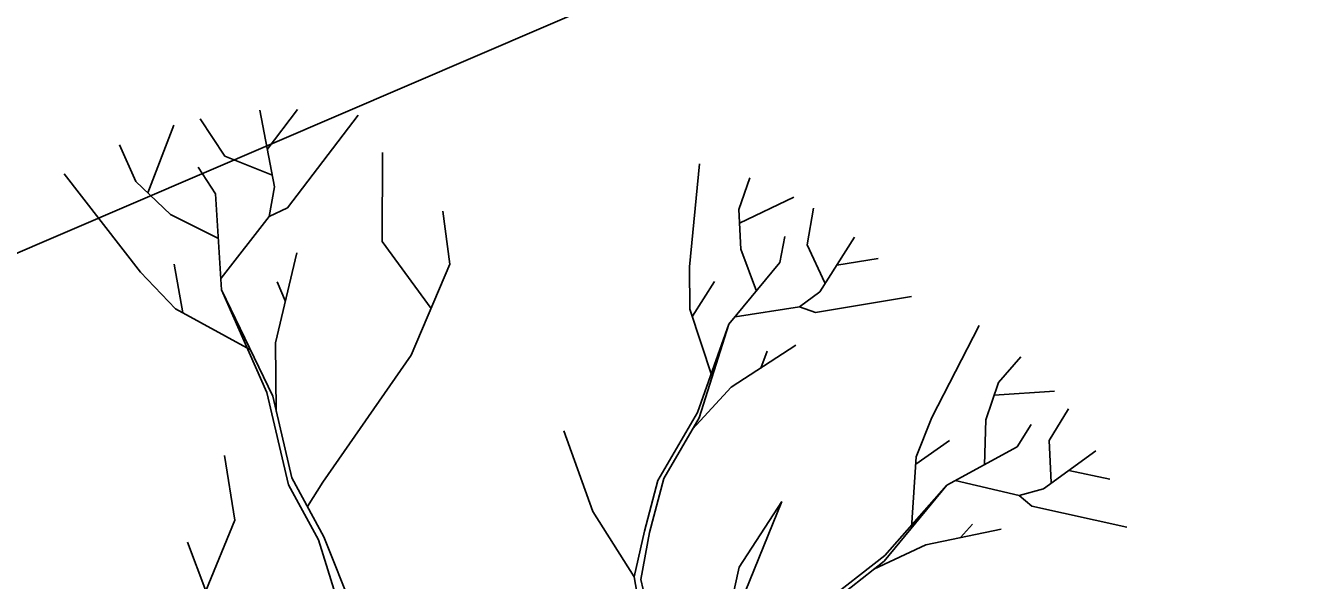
# Model space of a CAD drawing. Extents: x -438233 to -437334, y -1133133 to -1132623.
# Drawn here: x -438091.299 to -438087.092, y -1133011.939 to -1133010.107 of the extents above; entities that cross this region are included whole.
import ezdxf

# ---------------------------------------------------------------- set-up
doc = ezdxf.new("R2010")
doc.units = 0
doc.layers.add('Vrstva 1', color=7, linetype='Continuous')
doc.layers.add('Vrstva 58', color=7, linetype='Continuous')

msp = doc.modelspace()

# ---------------------------------------------------------------- linework, layer by layer
at = {"layer": 'Vrstva 1'}
for p, q in [((-438090.4778, -1133010.6389), (-438090.526, -1133010.3866)), ((-438090.5013, -1133010.5161), (-438090.4014, -1133010.3836)), ((-438090.4345, -1133010.7087), (-438090.2009, -1133010.4029)), ((-438090.8957, -1133010.6588), (-438090.8096, -1133010.436)), ((-438090.6416, -1133010.5378), (-438090.7229, -1133010.4143)), ((-438090.9348, -1133010.6214), (-438090.989, -1133010.5004)), ((-438090.1226, -1133010.8201), (-438090.1208, -1133010.5257)), ((-438090.6723, -1133010.6618), (-438090.7289, -1133010.5745)), ((-438090.4869, -1133010.5998), (-438090.6416, -1133010.5378)), ((-438089.1076, -1133010.9038), (-438089.0744, -1133010.5636)), ((-438090.9198, -1133010.9213), (-438091.172, -1133010.5962)), ((-438088.945, -1133010.7136), (-438088.9089, -1133010.6094)), ((-438090.8204, -1133010.7304), (-438090.9348, -1133010.6214)), ((-438090.6518, -1133010.9797), (-438090.6723, -1133010.6618)), ((-438090.4947, -1133010.737), (-438090.4778, -1133010.6389)), ((-438088.9426, -1133010.7587), (-438088.7632, -1133010.6732)), ((-438090.6627, -1133010.8093), (-438090.8204, -1133010.7304)), ((-438090.6536, -1133010.9411), (-438090.4947, -1133010.737)), ((-438090.4947, -1133010.737), (-438090.4345, -1133010.7087)), ((-438089.8987, -1133010.8948), (-438089.9215, -1133010.719)), ((-438088.9384, -1133010.8454), (-438088.945, -1133010.7136)), ((-438088.7192, -1133010.8304), (-438088.6988, -1133010.7093)), ((-438089.9607, -1133011.0411), (-438090.1226, -1133010.8201)), ((-438088.8095, -1133010.8888), (-438088.7933, -1133010.8033)), ((-438088.6614, -1133010.9562), (-438088.7192, -1133010.8304)), ((-438088.6777, -1133010.9863), (-438088.5633, -1133010.8051)), ((-438090.4736, -1133011.1543), (-438090.4032, -1133010.8574)), ((-438088.8872, -1133010.9839), (-438088.9384, -1133010.8454)), ((-438090.7795, -1133011.0555), (-438090.809, -1133010.8948)), ((-438090.0263, -1133011.1946), (-438089.8987, -1133010.8948)), ((-438089.1064, -1133011.0429), (-438089.1076, -1133010.9038)), ((-438088.9781, -1133011.0929), (-438088.8095, -1133010.8888)), ((-438088.6217, -1133010.8978), (-438088.4856, -1133010.8755)), ((-438090.8042, -1133011.0417), (-438090.9198, -1133010.9213)), ((-438090.4411, -1133011.0182), (-438090.4682, -1133010.9526)), ((-438089.0985, -1133011.0664), (-438089.0251, -1133010.9514)), ((-438090.5025, -1133011.3186), (-438090.6518, -1133010.9797)), ((-438090.4833, -1133011.3307), (-438090.6518, -1133010.9797)), ((-438088.7445, -1133011.0357), (-438088.6777, -1133010.9863)), ((-438090.5567, -1133011.1771), (-438090.8042, -1133011.0417)), ((-438088.9576, -1133011.0688), (-438088.7445, -1133011.0357)), ((-438088.7445, -1133011.0357), (-438088.6921, -1133011.0537)), ((-438088.6921, -1133011.0537), (-438088.3749, -1133011.0007)), ((-438089.0335, -1133011.2668), (-438089.1064, -1133011.0429)), ((-438089.0817, -1133011.3836), (-438088.9781, -1133011.0929)), ((-438089.0763, -1133011.4023), (-438088.9781, -1133011.0929)), ((-438088.3086, -1133011.4011), (-438088.1521, -1133011.0971)), ((-438090.4718, -1133011.3806), (-438090.4736, -1133011.1543)), ((-438088.9703, -1133011.3006), (-438088.7572, -1133011.1615)), ((-438090.3183, -1133011.6142), (-438090.0263, -1133011.1946)), ((-438088.8728, -1133011.2373), (-438088.8517, -1133011.182)), ((-438088.0877, -1133011.2849), (-438088.0148, -1133011.2006)), ((-438088.1304, -1133011.4089), (-438088.0877, -1133011.2849)), ((-438090.4315, -1133011.6233), (-438090.5025, -1133011.3186)), ((-438090.42, -1133011.5998), (-438090.4833, -1133011.3307)), ((-438089.0979, -1133011.439), (-438088.9703, -1133011.3006)), ((-438088.1021, -1133011.3264), (-438087.9034, -1133011.3138)), ((-438087.9215, -1133011.4764), (-438087.8571, -1133011.3722)), ((-438089.2123, -1133011.6088), (-438089.0817, -1133011.3836)), ((-438089.1931, -1133011.6016), (-438089.0763, -1133011.4023)), ((-438088.3598, -1133011.5305), (-438088.3086, -1133011.4011)), ((-438088.134, -1133011.5564), (-438088.1304, -1133011.4089)), ((-438089.4273, -1133011.7106), (-438089.5224, -1133011.4445)), ((-438088.0263, -1133011.4974), (-438087.9805, -1133011.4234)), ((-438088.361, -1133011.5546), (-438088.2502, -1133011.4764)), ((-438088.2587, -1133011.6245), (-438088.0263, -1133011.4974)), ((-438087.9143, -1133011.6154), (-438087.9215, -1133011.4764)), ((-438090.6079, -1133011.7395), (-438090.6428, -1133011.5257)), ((-438088.3755, -1133011.7654), (-438088.3598, -1133011.5305)), ((-438087.9402, -1133011.6365), (-438087.7668, -1133011.5107)), ((-438087.8559, -1133011.5757), (-438087.721, -1133011.6046)), ((-438090.3327, -1133011.8045), (-438090.4315, -1133011.6233)), ((-438090.42, -1133011.5998), (-438090.3141, -1133011.7949)), ((-438090.3183, -1133011.6142), (-438090.3689, -1133011.6949)), ((-438089.2123, -1133011.6088), (-438089.2563, -1133011.7756)), ((-438089.1931, -1133011.6016), (-438089.2394, -1133011.7798)), ((-438088.4652, -1133011.8749), (-438088.2587, -1133011.6245)), ((-438088.4634, -1133011.8557), (-438088.2587, -1133011.6245)), ((-438088.231, -1133011.6088), (-438088.0202, -1133011.6582)), ((-438088.0202, -1133011.6582), (-438087.9402, -1133011.6365)), ((-438088.0202, -1133011.6582), (-438087.9787, -1133011.6931)), ((-438089.2906, -1133011.9267), (-438089.4273, -1133011.7106)), ((-438088.9438, -1133011.8942), (-438088.8029, -1133011.6774)), ((-438088.8029, -1133011.6774), (-438088.9239, -1133011.9761)), ((-438087.9787, -1133011.6931), (-438087.665, -1133011.7629)), ((-438090.7036, -1133011.9725), (-438090.6079, -1133011.7395)), ((-438088.2141, -1133011.7967), (-438088.1744, -1133011.7533)), ((-438090.3141, -1133011.7949), (-438090.1666, -1133012.1633)), ((-438089.2906, -1133011.9267), (-438089.2563, -1133011.7756)), ((-438089.2683, -1133011.9351), (-438089.2394, -1133011.7798)), ((-438088.3285, -1133011.8207), (-438088.0792, -1133011.7696)), ((-438090.7036, -1133011.9725), (-438090.7644, -1133011.8123)), ((-438090.3327, -1133011.8045), (-438090.1925, -1133012.2494)), ((-438088.4995, -1133011.9014), (-438088.3285, -1133011.8207)), ((-438088.6687, -1133012.0164), (-438088.4634, -1133011.8557)), ((-438088.647, -1133012.0176), (-438088.4652, -1133011.8749)), ((-438089.0172, -1133012.2205), (-438088.9438, -1133011.8942)), ((-438089.2448, -1133012.185), (-438089.2906, -1133011.9267)), ((-438089.2165, -1133012.1633), (-438089.2683, -1133011.9351))]:
    msp.add_line(p, q, dxfattribs=at)
at = {"layer": 'Vrstva 58'}
msp.add_lwpolyline([(-438130.5617, -1132992.4129), (-438128.998, -1132990.895), (-438101.316, -1133015.148), (-438080.005, -1133005.995)], dxfattribs=at)

doc.saveas('drawing.dxf')
